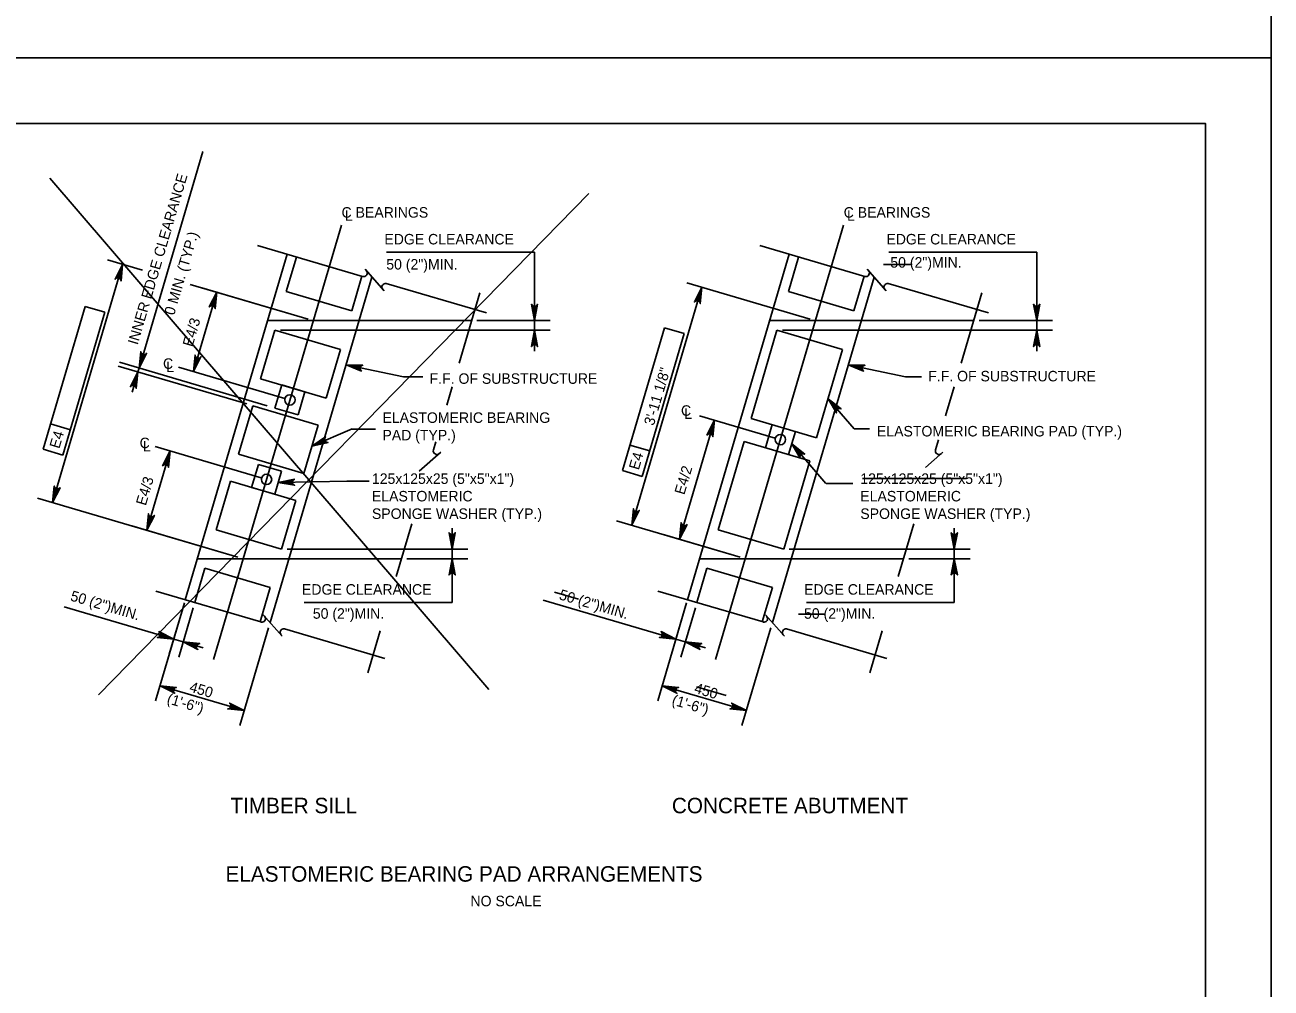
# Model space of a CAD drawing. Extents: x 179 to 454, y -271 to 54.
# Drawn here: x 263.51 to 277.75, y -98.62 to -87.62 of the extents above; entities that cross this region are included whole.
import ezdxf

# ---------------------------------------------------------------- set-up
doc = ezdxf.new("R2010")
doc.units = 0
for name, color, linetype in [('Level 1', 7, 'Continuous'), ('Level 3', 7, 'Continuous'), ('Level 4', 7, 'Continuous'), ('Level 41', 7, 'Continuous'), ('Level 62', 7, 'Continuous'), ('Level 63', 7, 'Continuous'), ('Level 7', 7, 'Continuous')]:
    doc.layers.add(name, color=color, linetype=linetype)

msp = doc.modelspace()

# ---------------------------------------------------------------- linework, layer by layer
at = {"layer": 'Level 1'}
msp.add_lwpolyline([(245.497, -109.25), (276.997, -109.25), (276.997, -88.75), (245.497, -88.75)], close=True, dxfattribs=at)
at = {"layer": 'Level 3'}
for p, q in [((265.342, -94.19), (266.504, -90.244)), ((266.168, -90.145), (267.368, -90.499)), ((271.079, -94.19), (272.241, -90.244)), ((271.904, -90.145), (273.105, -90.499)), ((263.825, -93.079), (264.626, -90.36)), ((264.851, -90.427), (264.453, -90.309)), ((267.474, -90.505), (266.312, -94.451)), ((267.396, -90.416), (267.612, -90.661)), ((273.211, -90.505), (272.049, -94.451)), ((273.133, -90.416), (273.349, -90.661)), ((266.744, -90.984), (265.399, -90.588)), ((266.495, -90.671), (267.243, -90.892)), ((267.636, -90.578), (268.784, -90.915)), ((268.706, -90.683), (268.469, -91.489)), ((272.232, -90.671), (272.98, -90.892)), ((273.373, -90.578), (274.52, -90.915)), ((274.443, -90.683), (274.205, -91.489)), ((266.281, -91.002), (268.612, -91.002)), ((266.366, -91.112), (267.113, -91.332)), ((272.018, -91.002), (274.349, -91.002)), ((272.102, -91.112), (272.85, -91.332)), ((266.044, -91.954), (264.575, -91.522)), ((266.276, -91.975), (264.588, -91.478)), ((266.202, -91.666), (266.95, -91.886)), ((266.444, -91.737), (266.709, -91.815)), ((268.389, -91.758), (268.328, -91.967)), ((274.126, -91.758), (274.029, -92.088)), ((266.112, -91.974), (266.859, -92.195)), ((266.366, -92.002), (266.631, -92.079)), ((271.806, -92.119), (272.554, -92.339)), ((268.204, -92.388), (268.177, -92.479)), ((271.728, -92.384), (272.476, -92.604)), ((273.948, -92.362), (273.914, -92.479)), ((265.948, -92.528), (266.696, -92.749)), ((268.26, -92.506), (268.014, -92.723)), ((273.997, -92.506), (273.8, -92.679)), ((266.177, -92.644), (266.442, -92.721)), ((265.858, -92.837), (266.605, -93.057)), ((266.099, -92.908), (266.364, -92.986)), ((265.943, -93.703), (263.652, -93.029)), ((265.695, -93.391), (266.442, -93.611)), ((267.928, -93.324), (267.751, -93.926)), ((271.431, -93.391), (272.179, -93.611)), ((273.665, -93.324), (273.488, -93.926)), ((265.48, -93.721), (267.811, -93.721)), ((271.217, -93.721), (273.548, -93.721)), ((265.565, -93.831), (266.312, -94.052)), ((271.301, -93.831), (272.049, -94.052)), ((265.005, -94.091), (266.206, -94.444)), ((270.742, -94.091), (271.943, -94.444)), ((266.233, -94.362), (266.45, -94.607)), ((271.97, -94.362), (272.187, -94.607)), ((266.474, -94.523), (267.621, -94.861)), ((272.211, -94.523), (273.358, -94.861)), ((267.569, -94.544), (267.427, -95.024)), ((273.305, -94.544), (273.164, -95.024))]:
    msp.add_line(p, q, dxfattribs=at)
for points in [[(264.573, -90.47), (264.611, -90.481), (264.626, -90.36)], [(263.84, -92.959), (263.878, -92.97), (263.825, -93.079)]]:
    msp.add_lwpolyline(points, close=True, dxfattribs=at)
for centre, start, end in [((267.38, -90.459), 253.588, 43.588), ((273.117, -90.459), 253.588, 43.588), ((267.629, -90.618), 78.9166, 221.4552), ((273.365, -90.618), 78.9166, 221.4552), ((268.216, -92.49), 163.588, 313.588), ((273.953, -92.49), 163.588, 313.588), ((266.217, -94.405), 253.588, 43.588), ((271.954, -94.405), 253.588, 43.588), ((266.466, -94.564), 78.9166, 221.4552), ((272.203, -94.564), 78.9166, 221.4552)]:
    msp.add_arc(centre, 0.0409, start, end, dxfattribs=at)
at = {"layer": 'Level 4'}
for p, q in [((264.847, -91.429), (265.542, -89.07)), ((265.664, -94.873), (267.126, -89.91)), ((271.401, -94.873), (272.863, -89.91)), ((267.642, -90.22), (269.332, -90.22)), ((269.332, -90.882), (269.332, -90.22)), ((273.378, -90.22), (275.069, -90.22)), ((275.069, -90.882), (275.069, -90.22)), ((265.435, -91.584), (265.702, -90.677)), ((266.744, -90.984), (265.53, -90.626)), ((270.443, -93.339), (271.244, -90.62)), ((272.481, -90.984), (271.071, -90.569)), ((263.716, -92.471), (264.197, -90.84)), ((263.943, -92.538), (264.424, -90.906)), ((264.197, -90.84), (264.424, -90.906)), ((266.428, -91.112), (269.512, -91.112)), ((268.674, -91.002), (269.512, -91.002)), ((269.332, -91.112), (269.332, -91.002)), ((270.336, -92.715), (270.817, -91.083)), ((270.817, -91.083), (271.043, -91.15)), ((272.165, -91.112), (275.249, -91.112)), ((274.411, -91.002), (275.249, -91.002)), ((275.069, -91.112), (275.069, -91.002)), ((269.332, -91.232), (269.332, -91.352)), ((270.563, -92.782), (271.043, -91.15)), ((275.069, -91.232), (275.069, -91.352)), ((264.8, -91.588), (264.813, -91.544)), ((266.477, -91.891), (265.263, -91.533)), ((267.834, -91.645), (268.055, -91.645)), ((273.571, -91.645), (273.754, -91.645)), ((264.767, -91.703), (264.733, -91.819)), ((272.081, -92.344), (271.216, -92.089)), ((263.802, -92.181), (264.029, -92.248)), ((267.242, -92.241), (267.516, -92.241)), ((270.988, -93.499), (271.388, -92.14)), ((272.985, -92.238), (273.159, -92.238)), ((263.716, -92.471), (263.943, -92.538)), ((264.901, -93.396), (265.168, -92.49)), ((266.21, -92.797), (264.996, -92.439)), ((270.422, -92.425), (270.648, -92.491)), ((270.336, -92.715), (270.563, -92.782)), ((267.187, -92.835), (267.442, -92.835)), ((272.662, -92.861), (272.968, -92.861)), ((265.943, -93.703), (264.729, -93.346)), ((268.391, -93.491), (268.391, -93.371)), ((271.68, -93.703), (270.27, -93.288)), ((274.128, -93.491), (274.128, -93.371)), ((271.68, -93.703), (270.815, -93.449)), ((266.505, -93.611), (268.571, -93.611)), ((268.391, -93.611), (268.391, -93.721)), ((272.242, -93.611), (274.308, -93.611)), ((274.128, -93.611), (274.128, -93.721)), ((267.874, -93.721), (268.571, -93.721)), ((273.61, -93.721), (274.308, -93.721)), ((268.391, -93.841), (268.391, -94.22)), ((274.128, -93.841), (274.128, -94.22)), ((265.331, -94.227), (265.002, -95.345)), ((265.324, -94.25), (265.159, -94.813)), ((266.701, -94.22), (268.391, -94.22)), ((270.946, -94.64), (269.429, -94.194)), ((271.068, -94.227), (270.739, -95.345)), ((271.061, -94.25), (270.895, -94.813)), ((272.438, -94.22), (274.128, -94.22)), ((265.209, -94.64), (263.958, -94.272)), ((265.432, -94.282), (265.266, -94.845)), ((271.169, -94.282), (271.003, -94.845)), ((266.294, -94.511), (265.965, -95.628)), ((272.031, -94.511), (271.702, -95.628)), ((265.317, -94.672), (265.209, -94.64)), ((265.317, -94.672), (265.547, -94.74)), ((271.054, -94.672), (270.946, -94.64)), ((271.054, -94.672), (271.284, -94.74)), ((266.016, -95.456), (265.053, -95.172)), ((271.753, -95.456), (270.79, -95.172))]:
    msp.add_line(p, q, dxfattribs=at)
for points in [[(264.626, -90.36), (264.607, -90.549), (264.601, -90.532), (264.591, -90.522), (264.58, -90.516), (264.567, -90.515), (264.553, -90.518), (264.54, -90.529), (264.626, -90.36), (264.553, -90.518), (264.567, -90.515), (264.626, -90.36), (264.58, -90.516), (264.591, -90.522), (264.626, -90.36), (264.601, -90.532)], [(265.702, -90.677), (265.683, -90.866), (265.678, -90.849), (265.668, -90.839), (265.656, -90.833), (265.644, -90.832), (265.63, -90.835), (265.616, -90.846), (265.702, -90.677), (265.63, -90.835), (265.644, -90.832), (265.702, -90.677), (265.656, -90.833), (265.668, -90.839), (265.702, -90.677), (265.678, -90.849)], [(271.244, -90.62), (271.225, -90.808), (271.219, -90.792), (271.209, -90.781), (271.198, -90.776), (271.185, -90.774), (271.171, -90.778), (271.158, -90.789), (271.244, -90.62), (271.171, -90.778), (271.185, -90.774), (271.244, -90.62), (271.198, -90.776), (271.209, -90.781), (271.244, -90.62), (271.219, -90.792)], [(269.332, -91.002), (269.297, -90.816), (269.307, -90.83), (269.32, -90.837), (269.332, -90.839), (269.345, -90.837), (269.357, -90.83), (269.367, -90.816), (269.332, -91.002), (269.357, -90.83), (269.345, -90.837), (269.332, -91.002), (269.332, -90.839), (269.32, -90.837), (269.332, -91.002), (269.307, -90.83)], [(275.069, -91.002), (275.034, -90.816), (275.044, -90.83), (275.057, -90.837), (275.069, -90.839), (275.082, -90.837), (275.094, -90.83), (275.104, -90.816), (275.069, -91.002), (275.094, -90.83), (275.082, -90.837), (275.069, -91.002), (275.069, -90.839), (275.057, -90.837), (275.069, -91.002), (275.044, -90.83)], [(269.332, -91.112), (269.367, -91.299), (269.357, -91.284), (269.345, -91.277), (269.332, -91.275), (269.32, -91.277), (269.307, -91.284), (269.297, -91.299), (269.332, -91.112), (269.307, -91.284), (269.32, -91.277), (269.332, -91.112), (269.332, -91.275), (269.345, -91.277), (269.332, -91.112), (269.357, -91.284)], [(275.069, -91.112), (275.104, -91.299), (275.094, -91.284), (275.082, -91.277), (275.069, -91.275), (275.057, -91.277), (275.044, -91.284), (275.034, -91.299), (275.069, -91.112), (275.044, -91.284), (275.057, -91.277), (275.069, -91.112), (275.069, -91.275), (275.082, -91.277), (275.069, -91.112), (275.094, -91.284)], [(264.813, -91.544), (264.833, -91.355), (264.838, -91.372), (264.848, -91.383), (264.859, -91.388), (264.872, -91.39), (264.886, -91.386), (264.9, -91.375), (264.813, -91.544), (264.886, -91.386), (264.872, -91.39), (264.813, -91.544), (264.859, -91.388), (264.848, -91.383), (264.813, -91.544), (264.838, -91.372)], [(265.435, -91.584), (265.454, -91.395), (265.46, -91.412), (265.47, -91.422), (265.481, -91.428), (265.494, -91.429), (265.508, -91.426), (265.521, -91.415), (265.435, -91.584), (265.508, -91.426), (265.494, -91.429), (265.435, -91.584), (265.481, -91.428), (265.47, -91.422), (265.435, -91.584), (265.46, -91.412)], [(267.179, -91.507), (267.834, -91.645)], [(267.179, -91.507), (267.369, -91.511), (267.352, -91.518), (267.343, -91.528), (267.338, -91.54), (267.337, -91.553), (267.342, -91.566), (267.354, -91.579), (267.179, -91.507), (267.342, -91.566), (267.337, -91.553), (267.179, -91.507), (267.338, -91.54), (267.343, -91.528), (267.179, -91.507), (267.352, -91.518)], [(272.916, -91.507), (273.571, -91.645)], [(272.916, -91.507), (273.106, -91.511), (273.089, -91.518), (273.08, -91.528), (273.075, -91.54), (273.074, -91.553), (273.079, -91.566), (273.091, -91.579), (272.916, -91.507), (273.079, -91.566), (273.074, -91.553), (272.916, -91.507), (273.075, -91.54), (273.08, -91.528), (272.916, -91.507), (273.089, -91.518)], [(264.8, -91.588), (264.781, -91.777), (264.776, -91.76), (264.766, -91.75), (264.755, -91.744), (264.742, -91.743), (264.728, -91.746), (264.714, -91.757), (264.8, -91.588), (264.728, -91.746), (264.742, -91.743), (264.8, -91.588), (264.755, -91.744), (264.766, -91.75), (264.8, -91.588), (264.776, -91.76)], [(272.685, -91.894), (272.985, -92.238)], [(272.685, -91.894), (272.834, -92.011), (272.817, -92.007), (272.802, -92.01), (272.792, -92.016), (272.784, -92.026), (272.779, -92.04), (272.781, -92.057), (272.685, -91.894), (272.779, -92.04), (272.784, -92.026), (272.685, -91.894), (272.792, -92.016), (272.802, -92.01), (272.685, -91.894), (272.817, -92.007)], [(266.788, -92.437), (267.248, -92.238)], [(271.388, -92.14), (271.369, -92.329), (271.364, -92.312), (271.354, -92.301), (271.343, -92.296), (271.33, -92.294), (271.316, -92.298), (271.302, -92.309), (271.388, -92.14), (271.316, -92.298), (271.33, -92.294), (271.388, -92.14), (271.343, -92.296), (271.354, -92.301), (271.388, -92.14), (271.364, -92.312)], [(266.788, -92.437), (266.945, -92.331), (266.936, -92.346), (266.934, -92.36), (266.937, -92.372), (266.944, -92.383), (266.956, -92.392), (266.973, -92.395), (266.788, -92.437), (266.956, -92.392), (266.944, -92.383), (266.788, -92.437), (266.937, -92.372), (266.934, -92.36), (266.788, -92.437), (266.936, -92.346)], [(265.168, -92.49), (265.149, -92.679), (265.144, -92.662), (265.134, -92.652), (265.122, -92.646), (265.11, -92.644), (265.096, -92.648), (265.082, -92.659), (265.168, -92.49), (265.096, -92.648), (265.11, -92.644), (265.168, -92.49), (265.122, -92.646), (265.134, -92.652), (265.168, -92.49), (265.144, -92.662)], [(272.271, -92.409), (272.661, -92.861)], [(272.271, -92.409), (272.419, -92.527), (272.402, -92.522), (272.388, -92.525), (272.377, -92.532), (272.369, -92.541), (272.364, -92.555), (272.366, -92.572), (272.271, -92.409), (272.364, -92.555), (272.369, -92.541), (272.271, -92.409), (272.377, -92.532), (272.388, -92.525), (272.271, -92.409), (272.402, -92.522)], [(266.403, -92.852), (266.589, -92.813), (266.575, -92.823), (266.568, -92.836), (266.566, -92.848), (266.568, -92.861), (266.576, -92.873), (266.59, -92.883), (266.403, -92.852), (266.576, -92.873), (266.568, -92.861), (266.403, -92.852), (266.566, -92.848), (266.568, -92.836), (266.403, -92.852), (266.575, -92.823)], [(263.825, -93.079), (263.844, -92.891), (263.85, -92.907), (263.859, -92.918), (263.871, -92.923), (263.883, -92.925), (263.898, -92.921), (263.911, -92.91), (263.825, -93.079), (263.898, -92.921), (263.883, -92.925), (263.825, -93.079), (263.871, -92.923), (263.859, -92.918), (263.825, -93.079), (263.85, -92.907)], [(266.403, -92.852), (267.187, -92.835)], [(264.901, -93.396), (264.921, -93.208), (264.926, -93.224), (264.936, -93.235), (264.947, -93.24), (264.96, -93.242), (264.974, -93.238), (264.988, -93.227), (264.901, -93.396), (264.974, -93.238), (264.96, -93.242), (264.901, -93.396), (264.947, -93.24), (264.936, -93.235), (264.901, -93.396), (264.926, -93.224)], [(270.443, -93.339), (270.462, -93.15), (270.468, -93.167), (270.477, -93.177), (270.489, -93.183), (270.501, -93.184), (270.515, -93.181), (270.529, -93.17), (270.443, -93.339), (270.515, -93.181), (270.501, -93.184), (270.443, -93.339), (270.489, -93.183), (270.477, -93.177), (270.443, -93.339), (270.468, -93.167)], [(270.988, -93.499), (271.007, -93.311), (271.013, -93.327), (271.022, -93.338), (271.034, -93.344), (271.046, -93.345), (271.061, -93.341), (271.074, -93.331), (270.988, -93.499), (271.061, -93.341), (271.046, -93.345), (270.988, -93.499), (271.034, -93.344), (271.022, -93.338), (270.988, -93.499), (271.013, -93.327)], [(268.391, -93.611), (268.356, -93.424), (268.366, -93.439), (268.379, -93.446), (268.391, -93.448), (268.404, -93.446), (268.416, -93.439), (268.426, -93.424), (268.391, -93.611), (268.416, -93.439), (268.404, -93.446), (268.391, -93.611), (268.391, -93.448), (268.379, -93.446), (268.391, -93.611), (268.366, -93.439)], [(274.128, -93.611), (274.093, -93.424), (274.103, -93.439), (274.116, -93.446), (274.128, -93.448), (274.141, -93.446), (274.153, -93.439), (274.163, -93.424), (274.128, -93.611), (274.153, -93.439), (274.141, -93.446), (274.128, -93.611), (274.128, -93.448), (274.116, -93.446), (274.128, -93.611), (274.103, -93.439)], [(268.391, -93.721), (268.426, -93.907), (268.416, -93.893), (268.404, -93.886), (268.391, -93.884), (268.379, -93.886), (268.366, -93.893), (268.356, -93.907), (268.391, -93.721), (268.366, -93.893), (268.379, -93.886), (268.391, -93.721), (268.391, -93.884), (268.404, -93.886), (268.391, -93.721), (268.416, -93.893)], [(274.128, -93.721), (274.163, -93.907), (274.153, -93.893), (274.141, -93.886), (274.128, -93.884), (274.116, -93.886), (274.103, -93.893), (274.093, -93.907), (274.128, -93.721), (274.103, -93.893), (274.116, -93.886), (274.128, -93.721), (274.128, -93.884), (274.141, -93.886), (274.128, -93.721), (274.153, -93.893)], [(265.209, -94.64), (265.021, -94.621), (265.037, -94.616), (265.048, -94.606), (265.053, -94.594), (265.055, -94.582), (265.051, -94.568), (265.041, -94.554), (265.209, -94.64), (265.051, -94.568), (265.055, -94.582), (265.209, -94.64), (265.053, -94.594), (265.048, -94.606), (265.209, -94.64), (265.037, -94.616)], [(265.317, -94.672), (265.506, -94.691), (265.489, -94.697), (265.478, -94.707), (265.473, -94.718), (265.471, -94.731), (265.475, -94.745), (265.486, -94.758), (265.317, -94.672), (265.475, -94.745), (265.471, -94.731), (265.317, -94.672), (265.473, -94.718), (265.478, -94.707), (265.317, -94.672), (265.489, -94.697)], [(270.946, -94.64), (270.758, -94.621), (270.774, -94.616), (270.785, -94.606), (270.79, -94.594), (270.792, -94.582), (270.788, -94.568), (270.777, -94.554), (270.946, -94.64), (270.788, -94.568), (270.792, -94.582), (270.946, -94.64), (270.79, -94.594), (270.785, -94.606), (270.946, -94.64), (270.774, -94.616)], [(271.054, -94.672), (271.243, -94.691), (271.226, -94.697), (271.215, -94.707), (271.21, -94.718), (271.208, -94.731), (271.212, -94.745), (271.223, -94.758), (271.054, -94.672), (271.212, -94.745), (271.208, -94.731), (271.054, -94.672), (271.21, -94.718), (271.215, -94.707), (271.054, -94.672), (271.226, -94.697)], [(265.053, -95.172), (265.241, -95.191), (265.225, -95.197), (265.214, -95.206), (265.209, -95.218), (265.207, -95.23), (265.211, -95.245), (265.222, -95.258), (265.053, -95.172), (265.211, -95.245), (265.207, -95.23), (265.053, -95.172), (265.209, -95.218), (265.214, -95.206), (265.053, -95.172), (265.225, -95.197)], [(270.79, -95.172), (270.978, -95.191), (270.962, -95.197), (270.951, -95.206), (270.946, -95.218), (270.944, -95.23), (270.948, -95.245), (270.959, -95.258), (270.79, -95.172), (270.948, -95.245), (270.944, -95.23), (270.79, -95.172), (270.946, -95.218), (270.951, -95.206), (270.79, -95.172), (270.962, -95.197)], [(266.016, -95.456), (265.827, -95.436), (265.844, -95.431), (265.854, -95.421), (265.86, -95.41), (265.861, -95.397), (265.858, -95.383), (265.847, -95.37), (266.016, -95.456), (265.858, -95.383), (265.861, -95.397), (266.016, -95.456), (265.86, -95.41), (265.854, -95.421), (266.016, -95.456), (265.844, -95.431)], [(271.753, -95.456), (271.564, -95.436), (271.581, -95.431), (271.591, -95.421), (271.597, -95.41), (271.598, -95.397), (271.595, -95.383), (271.584, -95.37), (271.753, -95.456), (271.595, -95.383), (271.598, -95.397), (271.753, -95.456), (271.597, -95.41), (271.591, -95.421), (271.753, -95.456), (271.581, -95.431)]]:
    msp.add_lwpolyline(points, dxfattribs=at)
for points in [[(265.649, -90.787), (265.688, -90.798), (265.702, -90.677)], [(271.191, -90.729), (271.229, -90.741), (271.244, -90.62)], [(269.312, -90.882), (269.352, -90.882), (269.332, -91.002)], [(275.049, -90.882), (275.089, -90.882), (275.069, -91.002)], [(269.312, -91.232), (269.352, -91.232), (269.332, -91.112)], [(275.049, -91.232), (275.089, -91.232), (275.069, -91.112)], [(264.828, -91.423), (264.867, -91.435), (264.813, -91.544)], [(265.45, -91.463), (265.488, -91.474), (265.435, -91.584)], [(267.179, -91.507), (267.294, -91.541), (267.298, -91.522)], [(272.916, -91.507), (273.031, -91.541), (273.035, -91.522)], [(264.747, -91.698), (264.786, -91.709), (264.8, -91.588)], [(272.685, -91.894), (272.756, -91.991), (272.771, -91.978)], [(271.335, -92.249), (271.374, -92.261), (271.388, -92.14)], [(266.788, -92.437), (266.902, -92.398), (266.894, -92.38)], [(265.115, -92.599), (265.154, -92.611), (265.168, -92.49)], [(272.271, -92.409), (272.341, -92.506), (272.356, -92.493)], [(270.458, -93.218), (270.496, -93.23), (270.443, -93.339)], [(264.916, -93.276), (264.954, -93.287), (264.901, -93.397)], [(271.003, -93.379), (271.041, -93.39), (270.988, -93.499)], [(268.371, -93.491), (268.411, -93.491), (268.391, -93.611)], [(274.108, -93.491), (274.148, -93.491), (274.128, -93.611)], [(268.371, -93.841), (268.411, -93.841), (268.391, -93.721)], [(274.108, -93.841), (274.148, -93.841), (274.128, -93.721)], [(265.1, -94.587), (265.089, -94.626), (265.209, -94.64)], [(265.438, -94.687), (265.426, -94.725), (265.317, -94.672)], [(270.837, -94.587), (270.825, -94.626), (270.946, -94.64)], [(271.175, -94.687), (271.163, -94.725), (271.054, -94.672)], [(265.174, -95.187), (265.162, -95.225), (265.053, -95.172)], [(270.91, -95.187), (270.899, -95.225), (270.79, -95.172)], [(265.906, -95.403), (265.895, -95.441), (266.016, -95.456)], [(271.643, -95.403), (271.632, -95.441), (271.753, -95.456)]]:
    msp.add_lwpolyline(points, close=True, dxfattribs=at)
at = {"layer": 'Level 41'}
for p, q in [((263.792, -89.374), (268.808, -95.216)), ((269.952, -89.551), (264.349, -95.275)), ((273.32, -90.363), (273.645, -90.363)), ((273.08, -92.804), (274.269, -92.804)), ((269.559, -94.102), (269.833, -94.183)), ((272.347, -94.355), (272.647, -94.355)), ((271.181, -95.185), (271.52, -95.285))]:
    msp.add_line(p, q, dxfattribs=at)
at = {"layer": 'Level 62'}
msp.add_line((277.747, -88), (277.747, -88), dxfattribs=at)
at = {"layer": 'Level 63'}
for points in [[(243.747, -88), (277.747, -88), (277.747, -66), (243.747, -66)], [(243.747, -110), (277.747, -110), (277.747, -88), (243.747, -88)]]:
    msp.add_lwpolyline(points, close=True, dxfattribs=at)
at = {"layer": 'Level 7'}
for p, q in [((266.495, -90.671), (266.612, -90.276)), ((272.232, -90.671), (272.349, -90.276)), ((267.243, -90.892), (267.36, -90.496)), ((272.98, -90.892), (273.097, -90.496)), ((266.202, -91.666), (266.366, -91.112)), ((271.806, -92.119), (272.102, -91.112)), ((266.95, -91.886), (267.113, -91.332)), ((272.554, -92.339), (272.85, -91.332)), ((266.366, -92.002), (266.444, -91.737)), ((266.631, -92.079), (266.709, -91.815)), ((265.948, -92.528), (266.112, -91.974)), ((266.696, -92.749), (266.859, -92.195)), ((271.97, -92.455), (272.048, -92.19)), ((271.431, -93.391), (271.728, -92.384)), ((272.234, -92.533), (272.312, -92.268)), ((266.099, -92.908), (266.177, -92.644)), ((272.179, -93.611), (272.476, -92.604)), ((266.364, -92.986), (266.442, -92.721)), ((265.695, -93.391), (265.858, -92.837)), ((266.442, -93.611), (266.605, -93.057)), ((265.45, -94.222), (265.565, -93.831)), ((271.186, -94.222), (271.301, -93.831)), ((266.197, -94.442), (266.312, -94.052)), ((271.934, -94.442), (272.049, -94.052))]:
    msp.add_line(p, q, dxfattribs=at)
for centre in [(266.537, -91.908), (272.141, -92.361), (266.27, -92.815)]:
    msp.add_circle(centre, 0.059, dxfattribs=at)

# ---------------------------------------------------------------- texts
at = {"layer": 'Level 3'}
for s, p in [('TIMBER SILL', (265.857, -96.629)), ('CONCRETE ABUTMENT', (270.901, -96.629)), ('ELASTOMERIC BEARING PAD ARRANGEMENTS', (265.801, -97.41))]:
    msp.add_text(s, height=0.17717, dxfattribs=at).set_placement(p)
at = {"layer": 'Level 4'}
for s, rotation, p in [('INNER EDGE CLEARANCE', 73.588, (264.797, -91.286)), ('0 MIN. (TYP.)', 73.588, (265.214, -90.948)), ('E4/3', 73.588, (265.423, -91.309)), ('E4', 73.5262, (263.902, -92.471)), ('E4', 73.5262, (270.522, -92.715)), ('E4/2', 73.588, (271.043, -92.998)), ('E4/3', 73.588, (264.89, -93.122)), ('50 (2")MIN.', 343.588, (264.02, -94.197)), ('50 (2")MIN.', 343.588, (269.604, -94.183)), ('450', 343.588, (265.38, -95.237)), ('450', 343.588, (271.148, -95.251)), ('(1\'-6")', 343.588, (265.123, -95.37)), ('(1\'-6")', 343.588, (270.892, -95.385))]:
    msp.add_text(s, height=0.12, rotation=rotation, dxfattribs=at).set_placement(p)
for s, p in [('C BEARINGS', (267.127, -89.826)), ('L', (267.165, -89.862)), ('C BEARINGS', (272.864, -89.826)), ('L', (272.902, -89.862)), ('EDGE CLEARANCE', (267.616, -90.132)), ('EDGE CLEARANCE', (273.352, -90.132)), ('50 (2")MIN.', (267.638, -90.419)), ('50 (2")MIN.', (273.397, -90.397)), ('C', (265.087, -91.553)), ('L', (265.125, -91.589)), ('F.F. OF SUBSTRUCTURE', (268.133, -91.724)), ('F.F. OF SUBSTRUCTURE', (273.83, -91.696)), ('C', (271.005, -92.089)), ('ELASTOMERIC BEARING', (267.594, -92.17)), ('L', (271.043, -92.125)), ('PAD (TYP.)', (267.594, -92.37)), ('ELASTOMERIC BEARING PAD (TYP.)', (273.244, -92.325)), ('C', (264.82, -92.459)), ('L', (264.858, -92.496)), ('125x125x25 (5"x5"x1")', (267.474, -92.867)), ('125x125x25 (5"x5"x1")', (273.054, -92.867)), ('ELASTOMERIC', (267.474, -93.067)), ('ELASTOMERIC', (273.054, -93.067)), ('SPONGE WASHER (TYP.)', (267.474, -93.267)), ('SPONGE WASHER (TYP.)', (273.054, -93.267)), ('EDGE CLEARANCE', (266.675, -94.132)), ('EDGE CLEARANCE', (272.411, -94.132)), ('50 (2")MIN.', (266.799, -94.407)), ('50 (2")MIN.', (272.411, -94.407)), ('NO SCALE', (268.6, -97.691))]:
    msp.add_text(s, height=0.12, dxfattribs=at).set_placement(p)
at = {"layer": 'Level 41'}
msp.add_text('3\'-11 1/8"', height=0.12, rotation=73.5879, dxfattribs=at).set_placement((270.694, -92.209))

doc.saveas('drawing.dxf')
